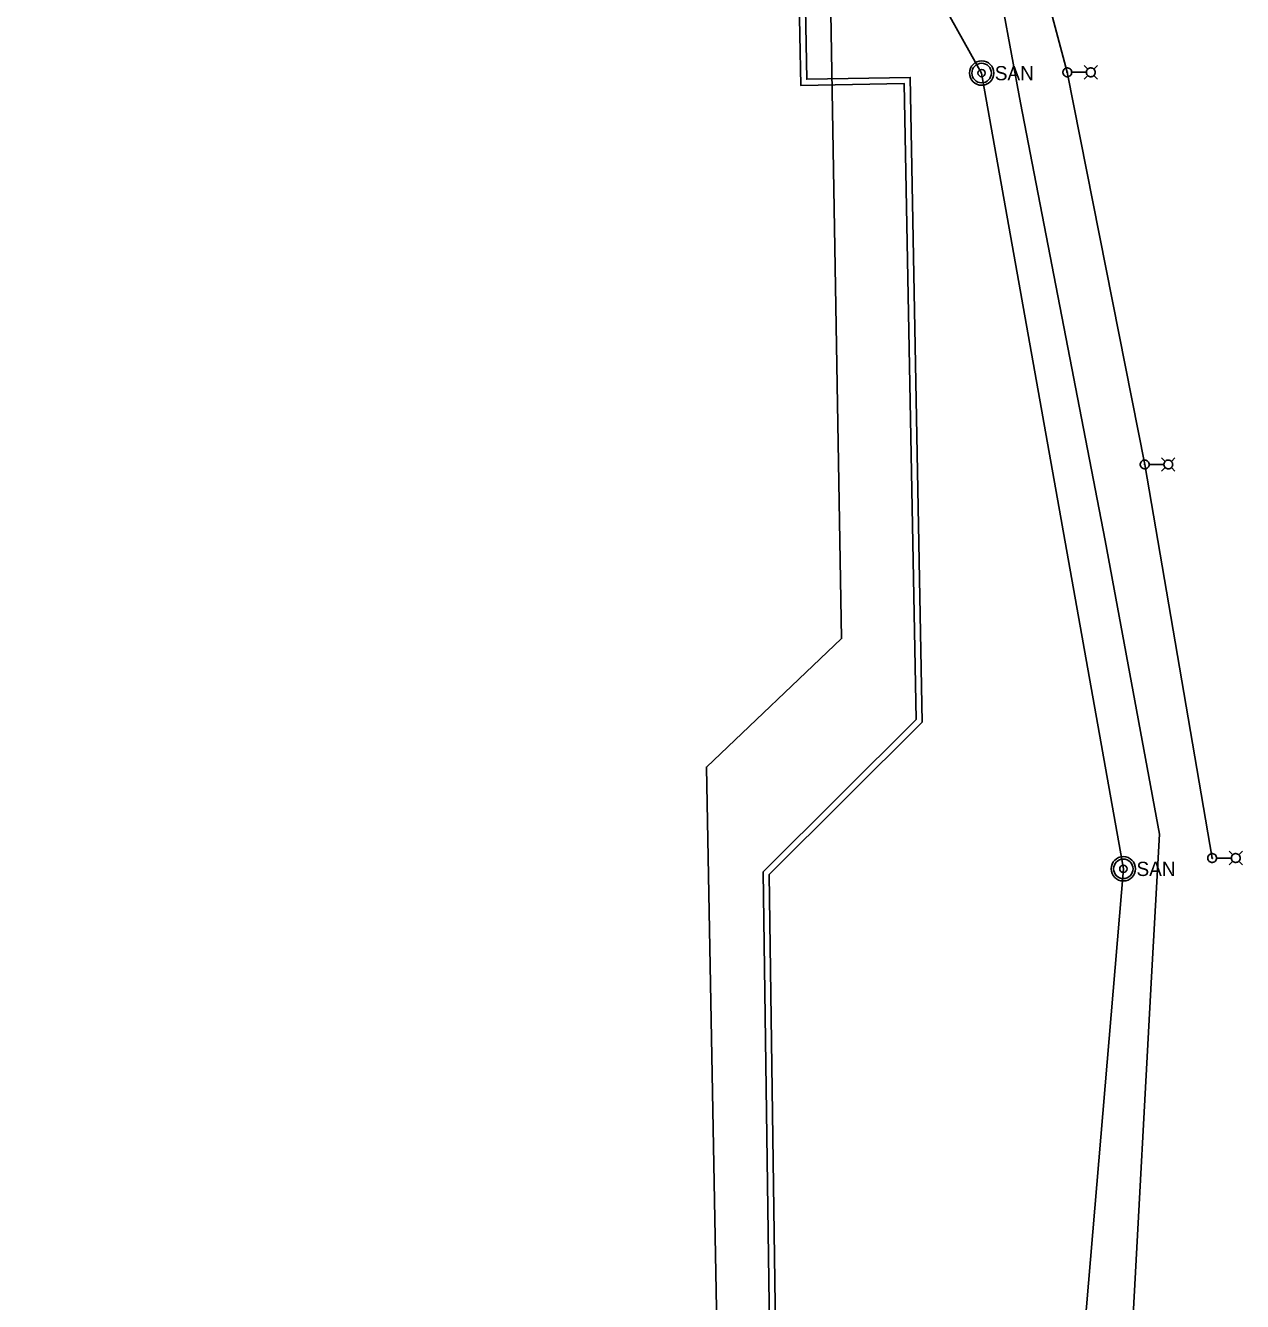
# Model space of a CAD drawing. Extents: x 596028 to 606371, y 330010 to 403088.
# Drawn here: x 602539 to 603138, y 401346 to 401974 of the extents above; entities that cross this region are included whole.
import ezdxf

# ---------------------------------------------------------------- set-up
doc = ezdxf.new("R2010")
doc.units = 0
for name, color, linetype in [('E_LTG', 7, 'Continuous'), ('E_LTG_CID', 7, 'Continuous'), ('E_UTL_E_UG', 7, 'Continuous'), ('E_UTL_FO_UG_QWEST', 7, 'Continuous'), ('E_UTL_SAN_MH', 7, 'Continuous'), ('E_UTL_SAN_UG', 7, 'Continuous'), ('E_UTL_T_UG', 7, 'Continuous'), ('E_UTL_W_UG', 7, 'Continuous')]:
    doc.layers.add(name, color=color, linetype=linetype)

msp = doc.modelspace()

# ---------------------------------------------------------------- linework, layer by layer
at = {"layer": 'E_LTG'}
for points in [[(603054.06, 401951.22), (603054.02, 401951.63), (603053.9, 401952.03), (603053.71, 401952.39), (603053.46, 401952.72), (603053.15, 401952.99), (603052.79, 401953.2), (603052.4, 401953.33), (603051.99, 401953.39), (603051.57, 401953.37), (603051.17, 401953.27), (603050.8, 401953.1), (603050.46, 401952.86), (603050.17, 401952.56), (603049.95, 401952.21), (603049.8, 401951.83), (603049.72, 401951.42), (603049.72, 401951.01), (603049.8, 401950.61), (603049.95, 401950.22), (603050.17, 401949.87), (603050.46, 401949.57), (603050.8, 401949.33), (603051.17, 401949.16), (603051.57, 401949.06), (603051.99, 401949.04), (603052.4, 401949.1), (603052.79, 401949.24), (603053.15, 401949.45), (603053.46, 401949.72), (603053.71, 401950.04), (603053.9, 401950.41), (603054.02, 401950.81), (603054.06, 401951.22)], [(603052.05, 401951.22), (603052.05, 401951.25), (603052.04, 401951.28), (603052.02, 401951.31), (603052, 401951.33), (603051.98, 401951.35), (603051.95, 401951.37), (603051.92, 401951.38), (603051.89, 401951.38), (603051.86, 401951.38), (603051.83, 401951.38), (603051.8, 401951.36), (603051.77, 401951.34), (603051.75, 401951.32), (603051.74, 401951.29), (603051.72, 401951.26), (603051.72, 401951.23), (603051.72, 401951.2), (603051.72, 401951.17), (603051.74, 401951.14), (603051.75, 401951.12), (603051.77, 401951.09), (603051.8, 401951.07), (603051.83, 401951.06), (603051.86, 401951.05), (603051.89, 401951.05), (603051.92, 401951.06), (603051.95, 401951.07), (603051.98, 401951.08), (603052, 401951.1), (603052.02, 401951.13), (603052.04, 401951.16), (603052.05, 401951.19), (603052.05, 401951.22)], [(603061.27, 401951.22), (603054.1, 401951.22)], [(603061.96, 401952.74), (603060.19, 401954.52)], [(603061.96, 401949.7), (603060.19, 401947.92)], [(603065.66, 401951.22), (603065.62, 401951.63), (603065.51, 401952.03), (603065.32, 401952.39), (603065.06, 401952.72), (603064.75, 401952.99), (603064.39, 401953.2), (603064, 401953.33), (603063.59, 401953.39), (603063.18, 401953.37), (603062.77, 401953.27), (603062.4, 401953.1), (603062.06, 401952.86), (603061.78, 401952.56), (603061.55, 401952.21), (603061.4, 401951.83), (603061.32, 401951.42), (603061.32, 401951.01), (603061.4, 401950.61), (603061.55, 401950.22), (603061.78, 401949.87), (603062.06, 401949.57), (603062.4, 401949.33), (603062.77, 401949.16), (603063.18, 401949.06), (603063.59, 401949.04), (603064, 401949.1), (603064.39, 401949.24), (603064.75, 401949.45), (603065.06, 401949.72), (603065.32, 401950.04), (603065.51, 401950.41), (603065.62, 401950.81), (603065.66, 401951.22)], [(603065.01, 401952.74), (603066.79, 401954.52)], [(603065.01, 401949.7), (603066.79, 401947.92)], [(603100.08, 401759.62), (603098.3, 401761.39)], [(603103.12, 401759.62), (603104.9, 401761.39)], [(603092.17, 401758.09), (603092.13, 401758.5), (603092.02, 401758.9), (603091.83, 401759.27), (603091.57, 401759.59), (603091.26, 401759.86), (603090.9, 401760.07), (603090.51, 401760.21), (603090.1, 401760.27), (603089.69, 401760.25), (603089.28, 401760.15), (603088.91, 401759.98), (603088.57, 401759.74), (603088.29, 401759.44), (603088.06, 401759.09), (603087.91, 401758.71), (603087.83, 401758.3), (603087.83, 401757.89), (603087.91, 401757.48), (603088.06, 401757.1), (603088.29, 401756.75), (603088.57, 401756.45), (603088.91, 401756.21), (603089.28, 401756.04), (603089.69, 401755.94), (603090.1, 401755.92), (603090.51, 401755.98), (603090.9, 401756.11), (603091.26, 401756.32), (603091.57, 401756.59), (603091.83, 401756.92), (603092.02, 401757.28), (603092.13, 401757.68), (603092.17, 401758.09)], [(603090.16, 401758.09), (603090.16, 401758.12), (603090.15, 401758.15), (603090.14, 401758.18), (603090.12, 401758.21), (603090.09, 401758.23), (603090.07, 401758.24), (603090.04, 401758.25), (603090, 401758.26), (603089.97, 401758.26), (603089.94, 401758.25), (603089.91, 401758.24), (603089.89, 401758.22), (603089.87, 401758.2), (603089.85, 401758.17), (603089.84, 401758.14), (603089.83, 401758.11), (603089.83, 401758.08), (603089.84, 401758.05), (603089.85, 401758.02), (603089.87, 401757.99), (603089.89, 401757.97), (603089.91, 401757.95), (603089.94, 401757.93), (603089.97, 401757.93), (603090, 401757.93), (603090.04, 401757.93), (603090.07, 401757.94), (603090.09, 401757.96), (603090.12, 401757.98), (603090.14, 401758), (603090.15, 401758.03), (603090.16, 401758.06), (603090.16, 401758.09)], [(603099.39, 401758.09), (603092.21, 401758.09)], [(603100.08, 401756.57), (603098.3, 401754.79)], [(603103.78, 401758.09), (603103.74, 401758.5), (603103.62, 401758.9), (603103.43, 401759.27), (603103.17, 401759.59), (603102.86, 401759.86), (603102.5, 401760.07), (603102.11, 401760.21), (603101.7, 401760.27), (603101.29, 401760.25), (603100.89, 401760.15), (603100.51, 401759.98), (603100.17, 401759.74), (603099.89, 401759.44), (603099.67, 401759.09), (603099.51, 401758.71), (603099.43, 401758.3), (603099.43, 401757.89), (603099.51, 401757.48), (603099.67, 401757.1), (603099.89, 401756.75), (603100.17, 401756.45), (603100.51, 401756.21), (603100.89, 401756.04), (603101.29, 401755.94), (603101.7, 401755.92), (603102.11, 401755.98), (603102.5, 401756.11), (603102.86, 401756.32), (603103.17, 401756.59), (603103.43, 401756.92), (603103.62, 401757.28), (603103.74, 401757.68), (603103.78, 401758.09)], [(603103.12, 401756.57), (603104.9, 401754.79)], [(603125.42, 401564.3), (603125.38, 401564.71), (603125.26, 401565.1), (603125.07, 401565.47), (603124.82, 401565.8), (603124.51, 401566.07), (603124.15, 401566.27), (603123.76, 401566.41), (603123.35, 401566.47), (603122.93, 401566.45), (603122.53, 401566.35), (603122.16, 401566.18), (603121.82, 401565.94), (603121.53, 401565.64), (603121.31, 401565.29), (603121.16, 401564.91), (603121.08, 401564.5), (603121.08, 401564.09), (603121.16, 401563.68), (603121.31, 401563.3), (603121.53, 401562.95), (603121.82, 401562.65), (603122.16, 401562.41), (603122.53, 401562.24), (603122.93, 401562.14), (603123.35, 401562.12), (603123.76, 401562.18), (603124.15, 401562.32), (603124.51, 401562.52), (603124.82, 401562.79), (603125.07, 401563.12), (603125.26, 401563.49), (603125.38, 401563.88), (603125.42, 401564.3)], [(603133.33, 401565.82), (603131.55, 401567.6)], [(603137.02, 401564.3), (603136.98, 401564.71), (603136.87, 401565.1), (603136.68, 401565.47), (603136.42, 401565.8), (603136.11, 401566.07), (603135.75, 401566.27), (603135.36, 401566.41), (603134.95, 401566.47), (603134.54, 401566.45), (603134.14, 401566.35), (603133.76, 401566.18), (603133.42, 401565.94), (603133.14, 401565.64), (603132.91, 401565.29), (603132.76, 401564.91), (603132.68, 401564.5), (603132.68, 401564.09), (603132.76, 401563.68), (603132.91, 401563.3), (603133.14, 401562.95), (603133.42, 401562.65), (603133.76, 401562.41), (603134.14, 401562.24), (603134.54, 401562.14), (603134.95, 401562.12), (603135.36, 401562.18), (603135.75, 401562.32), (603136.11, 401562.52), (603136.42, 401562.79), (603136.68, 401563.12), (603136.87, 401563.49), (603136.98, 401563.88), (603137.02, 401564.3)], [(603136.37, 401565.82), (603138.15, 401567.6)], [(603123.41, 401564.3), (603123.41, 401564.33), (603123.4, 401564.36), (603123.38, 401564.39), (603123.36, 401564.41), (603123.34, 401564.43), (603123.31, 401564.45), (603123.28, 401564.46), (603123.25, 401564.46), (603123.22, 401564.46), (603123.19, 401564.45), (603123.16, 401564.44), (603123.13, 401564.42), (603123.11, 401564.4), (603123.1, 401564.37), (603123.08, 401564.34), (603123.08, 401564.31), (603123.08, 401564.28), (603123.08, 401564.25), (603123.1, 401564.22), (603123.11, 401564.19), (603123.13, 401564.17), (603123.16, 401564.15), (603123.19, 401564.14), (603123.22, 401564.13), (603123.25, 401564.13), (603123.28, 401564.13), (603123.31, 401564.14), (603123.34, 401564.16), (603123.36, 401564.18), (603123.38, 401564.21), (603123.4, 401564.23), (603123.41, 401564.26), (603123.41, 401564.3)], [(603132.63, 401564.3), (603125.46, 401564.3)], [(603133.33, 401562.77), (603131.55, 401561)], [(603136.37, 401562.77), (603138.15, 401561)]]:
    msp.add_lwpolyline(points, dxfattribs=at)
at = {"layer": 'E_LTG_CID'}
msp.add_lwpolyline([(603123.24, 401564.3), (603090, 401758.09), (603051.88, 401951.22), (603003.92, 402131.19)], dxfattribs=at)
at = {"layer": 'E_UTL_E_UG'}
msp.add_lwpolyline([(602928.25, 400908.29), (602924.98, 401144.54), (602909.01, 401273.91), (602905.1, 401556.19), (602980.48, 401631.28), (602974.52, 401948.74), (602923.53, 401947.78), (602920.75, 402096.25), (602863.26, 402135.45)], dxfattribs=at)
at = {"layer": 'E_UTL_FO_UG_QWEST'}
msp.add_lwpolyline([(603029.34, 400436.6), (603040.59, 400568.44), (603057.38, 400781.1), (603067.75, 400917.14), (603064.21, 401038.32), (603071.88, 401169.53), (603084.04, 401333.19), (603093.29, 401505.83), (603097.33, 401576.04), (603070.59, 401720.72), (603028.78, 401936.22), (603002.23, 402080.18)], dxfattribs=at)
at = {"layer": 'E_UTL_SAN_MH'}
for centre, radius in [((603009.69, 401950.85), 6), ((603009.69, 401950.85), 4.8), ((603009.69, 401950.85), 1.8), ((603079.48, 401558.99), 6), ((603079.48, 401558.99), 4.8), ((603079.48, 401558.99), 1.8)]:
    msp.add_circle(centre, radius, dxfattribs=at)
at = {"layer": 'E_UTL_SAN_UG'}
for p, q in [((603009.69, 401950.85), (602886.87, 402169.31)), ((603079.48, 401558.99), (603009.69, 401950.85)), ((603045.68, 401156.19), (603079.48, 401558.99))]:
    msp.add_line(p, q, dxfattribs=at)
at = {"layer": 'E_UTL_T_UG'}
msp.add_lwpolyline([(602921.98, 401144.34), (602906.02, 401273.7), (602902.08, 401557.42), (602977.45, 401632.51), (602971.58, 401945.68), (602920.59, 401944.73), (602917.78, 402094.64), (602861.57, 402132.97), (602807.52, 402171.38)], dxfattribs=at)
at = {"layer": 'E_UTL_W_UG'}
msp.add_lwpolyline([(602538.85, 401122.53), (602883.05, 401128.91), (602874.15, 401609.1), (602940.71, 401672.38), (602935.22, 401990.2), (602933.68, 402075.86), (602932.44, 402112), (602906.96, 402177.08), (602906.02, 402236.05)], dxfattribs=at)

# ---------------------------------------------------------------- texts
at = {"layer": 'E_UTL_SAN_MH'}
for p in [(603016.17, 401947.31), (603085.96, 401555.45)]:
    msp.add_text('SAN', height=6.998, dxfattribs=at).set_placement(p)

doc.saveas('drawing.dxf')
